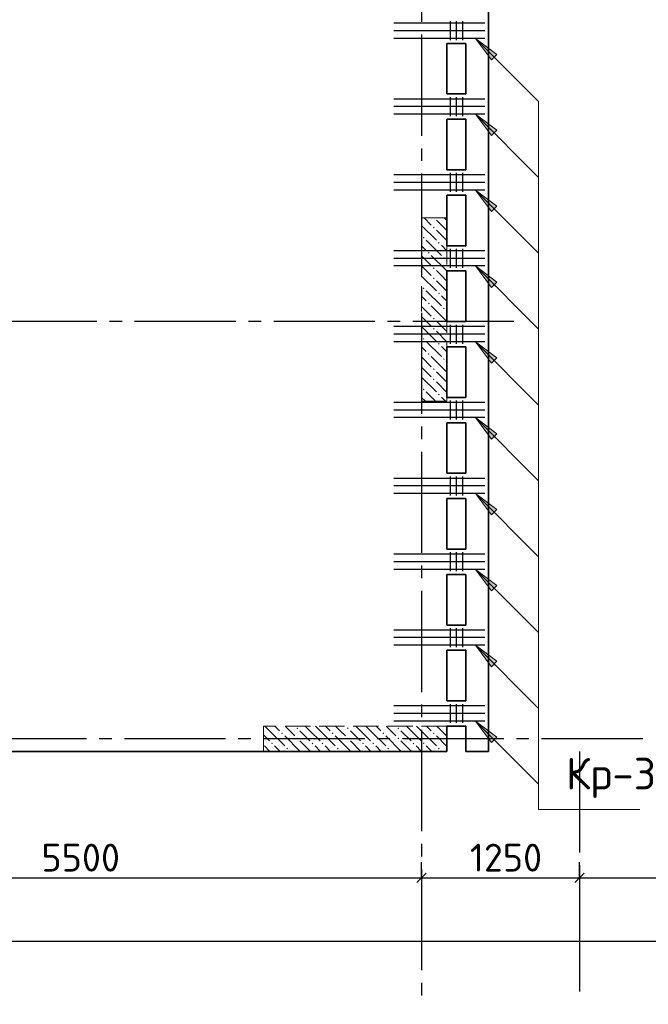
# Model space of a CAD drawing. Header units: millimetres. Extents: x 40580 to 1930067, y -240640 to 81020.
# Tile 318 of 656: x 976635 to 981609, y -224462 to -216674. Entities that reach past the tile are written whole.
import ezdxf

# ---------------------------------------------------------------- set-up
doc = ezdxf.new("R2010")
doc.units = ezdxf.units.MM
for name, pattern in [('______2', [270, 200, -70]), ('______5', [1100, 800, -100, 100, -100]), ('CENTER', [2, 1.25, -0.25, 0.25, -0.25])]:
    doc.linetypes.add(name, pattern=pattern)
for name, color, linetype, lineweight in [('S1 Стержни арматуры фон', 7, 'Continuous', 25), ('Standard', 7, 'Continuous', 25), ('ЖБ Перекрытие верхний уровень', 7, 'Continuous', 35), ('ОСИ', 7, 'CENTER', 15), ('Позиционная метка номер позиции', 7, 'Continuous', 13), ('Поперечное армирование AW фон', 7, 'Continuous', 25)]:
    doc.layers.add(name, color=color, linetype=linetype, lineweight=lineweight)
doc.layers.add('ЖБ Пилон', color=7, linetype='______2', lineweight=13, true_color=0xa0a0a0)
doc.styles.add('ISOCPEUR', font='isocpeur.ttf')

msp = doc.modelspace()

# ---------------------------------------------------------------- hatches: boundary and pattern name
at = {"layer": 'ЖБ Пилон', "linetype": 'Continuous', "lineweight": -3, "transparency": 33554687}
for points in [[(979914.8, -218241.7), (979911.4, -218245), (979908.1, -218241.7)], [(979904.9, -218318.6), (979911.4, -218312), (979917.9, -218318.6), (979911.4, -218325)], [(979824.9, -218398.6), (979831.4, -218392), (979837.9, -218398.6), (979831.4, -218405.1)], [(979944.9, -218438.5), (979951.4, -218432.1), (979957.9, -218438.5), (979951.4, -218445)], [(979864.9, -218518.6), (979871.4, -218512), (979877.9, -218518.6), (979871.4, -218525)], [(979984.9, -218558.5), (979991.4, -218552), (979997.9, -218558.5), (979991.4, -218565.1)], [(979904.9, -218638.5), (979911.4, -218632.1), (979917.9, -218638.5), (979911.4, -218645)], [(979904.9, -218718.6), (979911.4, -218712), (979917.9, -218718.6), (979911.4, -218725)], [(979824.9, -218798.6), (979831.4, -218792), (979837.9, -218798.6), (979831.4, -218805.1)], [(979944.9, -218838.5), (979951.4, -218832.1), (979957.9, -218838.5), (979951.4, -218845)], [(979864.9, -218918.6), (979871.4, -218912), (979877.9, -218918.6), (979871.4, -218925)], [(979984.9, -218958.5), (979991.4, -218952), (979997.9, -218958.5), (979991.4, -218965.1)], [(979904.9, -219038.5), (979911.4, -219032.1), (979917.9, -219038.5), (979911.4, -219045)], [(979904.9, -219118.6), (979911.4, -219112), (979917.9, -219118.6), (979911.4, -219125)], [(979824.9, -219198.6), (979831.4, -219192), (979837.9, -219198.6), (979831.4, -219205.1)], [(979944.9, -219238.5), (979951.4, -219232.1), (979957.9, -219238.5), (979951.4, -219245)], [(979864.9, -219318.6), (979871.4, -219312), (979877.9, -219318.6), (979871.4, -219325)], [(979984.9, -219358.5), (979991.4, -219352), (979997.9, -219358.5), (979991.4, -219365.1)], [(979904.9, -219438.5), (979911.4, -219432.1), (979917.9, -219438.5), (979911.4, -219445)], [(979904.9, -219518.6), (979911.4, -219512), (979917.9, -219518.6), (979911.4, -219525)], [(979824.9, -219598.6), (979831.4, -219592), (979837.9, -219598.6), (979831.4, -219605.1)], [(979944.9, -219638.5), (979951.4, -219632.1), (979957.9, -219638.5), (979951.4, -219645)], [(978704.9, -222318.6), (978711.4, -222312.1), (978717.9, -222318.6), (978711.4, -222325)], [(978824.9, -222278.6), (978831.4, -222272), (978837.9, -222278.6), (978831.4, -222285.1)], [(979104.9, -222318.6), (979111.4, -222312.1), (979117.9, -222318.6), (979111.4, -222325)], [(979224.9, -222278.6), (979231.4, -222272), (979237.9, -222278.6), (979231.4, -222285.1)], [(979504.9, -222318.6), (979511.4, -222312.1), (979517.9, -222318.6), (979511.4, -222325)], [(979624.9, -222278.6), (979631.4, -222272), (979637.9, -222278.6), (979631.4, -222285.1)], [(979904.9, -222318.6), (979911.4, -222312.1), (979917.9, -222318.6), (979911.4, -222325)], [(978624.9, -222398.6), (978631.4, -222392), (978637.9, -222398.6), (978631.4, -222405.1)], [(978824.9, -222358.5), (978831.4, -222352), (978837.9, -222358.5), (978831.4, -222365.1)], [(978944.9, -222398.6), (978951.4, -222392), (978957.9, -222398.6), (978951.4, -222405.1)], [(979024.9, -222398.6), (979031.4, -222392), (979037.9, -222398.6), (979031.4, -222405.1)], [(979224.9, -222358.5), (979231.4, -222352), (979237.9, -222358.5), (979231.4, -222365.1)], [(979344.9, -222398.6), (979351.4, -222392), (979357.9, -222398.6), (979351.4, -222405.1)], [(979424.9, -222398.6), (979431.4, -222392), (979437.9, -222398.6), (979431.4, -222405.1)], [(979624.9, -222358.5), (979631.4, -222352), (979637.9, -222358.5), (979631.4, -222365.1)], [(979744.9, -222398.6), (979751.4, -222392), (979757.9, -222398.6), (979751.4, -222405.1)], [(979824.9, -222398.6), (979831.4, -222392), (979837.9, -222398.6), (979831.4, -222405.1)], [(978744.9, -222438.5), (978751.4, -222432.1), (978757.9, -222438.5), (978751.4, -222445)], [(979144.9, -222438.5), (979151.4, -222432.1), (979157.9, -222438.5), (979151.4, -222445)], [(979544.9, -222438.5), (979551.4, -222432.1), (979557.9, -222438.5), (979551.4, -222445)], [(979944.9, -222438.5), (979951.4, -222432.1), (979957.9, -222438.5), (979951.4, -222445)]]:
    msp.add_hatch(color=7, dxfattribs=at).paths.add_polyline_path(points, flags=16)
at = {"layer": 'Позиционная метка номер позиции', "linetype": 'Continuous', "lineweight": 13, "transparency": 33554687}
for points in [[(980367.7, -216991.4), (980240.4, -216821.7), (980410.1, -216949)], [(980367.7, -216991.4), (980240.4, -216821.7), (980410.1, -216949)], [(980367.7, -217591.4), (980240.4, -217421.7), (980410.1, -217549)], [(980367.7, -218191.4), (980240.4, -218021.7), (980410.1, -218149)], [(980367.7, -218791.4), (980240.4, -218621.7), (980410.1, -218749)], [(980367.7, -219391.4), (980240.4, -219221.7), (980410.1, -219349)], [(980367.7, -219991.4), (980240.4, -219821.7), (980410.1, -219949)], [(980367.7, -220591.4), (980240.4, -220421.7), (980410.1, -220549)], [(980367.7, -221191.4), (980240.4, -221021.7), (980410.1, -221149)], [(980367.7, -221791.4), (980240.4, -221621.7), (980410.1, -221749)], [(980367.7, -222391.4), (980240.4, -222221.7), (980410.1, -222349)]]:
    msp.add_hatch(color=7, dxfattribs=at).paths.add_polyline_path(points, flags=16)

# ---------------------------------------------------------------- linework, layer by layer
at = {"layer": 'S1 Стержни арматуры фон', "color": 7, "linetype": 'Continuous', "lineweight": -3, "transparency": 33554687}
for p, q in [((980314.5, -216701.7), (979594.5, -216701.7)), ((980314.5, -216761.7), (979594.5, -216761.7)), ((980314.5, -216821.7), (979594.5, -216821.7)), ((980314.5, -217301.7), (979594.5, -217301.7)), ((980314.5, -217361.7), (979594.5, -217361.7)), ((980314.5, -217421.7), (979594.5, -217421.7)), ((980314.5, -217901.7), (979594.5, -217901.7)), ((980314.5, -217961.7), (979594.5, -217961.7)), ((980314.5, -218021.7), (979594.5, -218021.7)), ((980314.5, -218501.7), (979594.5, -218501.7)), ((980314.5, -218561.7), (979594.5, -218561.7)), ((980314.5, -218621.7), (979594.5, -218621.7)), ((980314.5, -219101.7), (979594.5, -219101.7)), ((980314.5, -219161.7), (979594.5, -219161.7)), ((980314.5, -219221.7), (979594.5, -219221.7)), ((980314.5, -219701.7), (979594.5, -219701.7)), ((980314.5, -219761.7), (979594.5, -219761.7)), ((980314.5, -219821.7), (979594.5, -219821.7)), ((980314.5, -220301.7), (979594.5, -220301.7)), ((980314.5, -220361.7), (979594.5, -220361.7)), ((980314.5, -220421.7), (979594.5, -220421.7)), ((980314.5, -220901.7), (979594.5, -220901.7)), ((980314.5, -220961.7), (979594.5, -220961.7)), ((980314.5, -221021.7), (979594.5, -221021.7)), ((980314.5, -221501.7), (979594.5, -221501.7)), ((980314.5, -221561.7), (979594.5, -221561.7)), ((980314.5, -221621.7), (979594.5, -221621.7)), ((980314.5, -222101.7), (979594.5, -222101.7)), ((980314.5, -222161.7), (979594.5, -222161.7)), ((980314.5, -222221.7), (979594.5, -222221.7))]:
    msp.add_line(p, q, dxfattribs=at)
at = {"layer": 'Standard', "color": 251, "linetype": 'Continuous', "lineweight": -3, "true_color": 0x656565, "transparency": 33554687}
for p, q in [((979814.5, -223461.7), (979814.5, -223336.7)), ((981064.5, -223461.7), (981064.5, -223336.7)), ((979814.5, -223461.7), (979814.5, -223586.7)), ((979814.5, -223461.7), (979814.5, -223461.7)), ((981064.5, -223461.7), (981064.5, -223586.7)), ((981064.5, -223461.7), (981064.5, -223461.7))]:
    msp.add_line(p, q, dxfattribs=at)
at = {"layer": 'Standard', "color": 7, "linetype": 'Continuous', "lineweight": -3, "transparency": 33554687}
for p, q in [((974314.5, -223461.7), (979814.5, -223461.7)), ((979814.5, -223461.7), (981064.5, -223461.7)), ((981064.5, -223461.7), (984364.5, -223461.7)), ((965914.5, -223961.7), (984364.5, -223961.7))]:
    msp.add_line(p, q, dxfattribs=at)
at = {"layer": 'Standard', "color": 7, "linetype": 'Continuous', "lineweight": 25, "transparency": 33554687}
for p, q in [((979777, -223499.2), (979852, -223424.2)), ((981027, -223499.2), (981102, -223424.2))]:
    msp.add_line(p, q, dxfattribs=at)
at = {"layer": 'ЖБ Перекрытие верхний уровень', "transparency": 33554687}
for p, q in [((980344.5, -222461.7), (980344.5, -216181.7)), ((980014.5, -216861.7), (980164.5, -216861.7)), ((980014.5, -217261.7), (980014.5, -216861.7)), ((980164.5, -216861.7), (980164.5, -217261.7)), ((980164.5, -217261.7), (980014.5, -217261.7)), ((980014.5, -217861.7), (980014.5, -217461.7)), ((980014.5, -217461.7), (980164.5, -217461.7)), ((980164.5, -217461.7), (980164.5, -217861.7)), ((980164.5, -217861.7), (980014.5, -217861.7)), ((980014.5, -218061.7), (980164.5, -218061.7)), ((980014.5, -218461.7), (980014.5, -218061.7)), ((980164.5, -218061.7), (980164.5, -218461.7)), ((980164.5, -218461.7), (980014.5, -218461.7)), ((980014.5, -219061.7), (980014.5, -218661.7)), ((980014.5, -218661.7), (980164.5, -218661.7)), ((980164.5, -218661.7), (980164.5, -219061.7)), ((980164.5, -219061.7), (980014.5, -219061.7)), ((980014.5, -219661.7), (980014.5, -219261.7)), ((980014.5, -219261.7), (980164.5, -219261.7)), ((980164.5, -219261.7), (980164.5, -219661.7)), ((980164.5, -219661.7), (980014.5, -219661.7)), ((980014.5, -219861.7), (980164.5, -219861.7)), ((980014.5, -220261.7), (980014.5, -219861.7)), ((980164.5, -219861.7), (980164.5, -220261.7)), ((980164.5, -220261.7), (980014.5, -220261.7)), ((980014.5, -220861.7), (980014.5, -220461.7)), ((980014.5, -220461.7), (980164.5, -220461.7)), ((980164.5, -220461.7), (980164.5, -220861.7)), ((980164.5, -220861.7), (980014.5, -220861.7)), ((980014.5, -221061.7), (980164.5, -221061.7)), ((980014.5, -221461.7), (980014.5, -221061.7)), ((980164.5, -221061.7), (980164.5, -221461.7)), ((980164.5, -221461.7), (980014.5, -221461.7)), ((980014.5, -222061.7), (980014.5, -221661.7)), ((980014.5, -221661.7), (980164.5, -221661.7)), ((980164.5, -221661.7), (980164.5, -222061.7)), ((980164.5, -222061.7), (980014.5, -222061.7)), ((980014.5, -222461.7), (980014.5, -222261.7)), ((980014.5, -222261.7), (980164.5, -222261.7)), ((980164.5, -222261.7), (980164.5, -222461.7)), ((965384.5, -222461.7), (980014.5, -222461.7)), ((980164.5, -222461.7), (980344.5, -222461.7))]:
    msp.add_line(p, q, dxfattribs=at)
at = {"layer": 'ЖБ Пилон', "color": 253, "linetype": '______2', "lineweight": 13, "true_color": 0xa0a0a0, "transparency": 33554687}
for p, q in [((980014.5, -218241.7), (979814.5, -218241.7)), ((979814.5, -218241.7), (979814.5, -219691.7)), ((980014.5, -219691.7), (980014.5, -218241.7)), ((979814.5, -219691.7), (980014.5, -219691.7)), ((980014.5, -222261.7), (978564.5, -222261.7)), ((978564.5, -222261.7), (978564.5, -222461.7)), ((980014.5, -222461.7), (980014.5, -222261.7)), ((978564.5, -222461.7), (980014.5, -222461.7))]:
    msp.add_line(p, q, dxfattribs=at)
at = {"layer": 'ЖБ Пилон', "color": 9, "linetype": 'Continuous', "lineweight": -3, "true_color": 0xc7c7c7, "transparency": 33554687}
for p, q in [((979834.6, -218241.7), (979891.4, -218298.6)), ((979971.4, -218298.6), (979931.4, -218258.5)), ((979994.6, -218241.7), (980011.4, -218258.5)), ((979814.5, -218301.6), (979931.4, -218418.6)), ((979931.4, -218338.5), (980014.5, -218421.6)), ((980011.4, -218338.5), (979971.4, -218298.6)), ((979851.4, -218418.6), (979971.4, -218538.5)), ((979851.4, -218498.6), (979814.5, -218461.6)), ((979971.4, -218458.5), (980014.5, -218501.6)), ((979814.5, -218541.6), (979891.4, -218618.6)), ((979891.4, -218538.5), (980011.4, -218658.5)), ((980014.5, -218581.6), (980011.4, -218578.5)), ((979814.5, -218621.6), (979891.4, -218698.6)), ((979971.4, -218698.6), (979931.4, -218658.5)), ((979814.5, -218701.6), (979931.4, -218818.6)), ((979931.4, -218738.5), (980014.5, -218821.6)), ((980011.4, -218738.5), (979971.4, -218698.6)), ((979851.4, -218818.6), (979971.4, -218938.5)), ((979851.4, -218898.6), (979814.5, -218861.6)), ((979971.4, -218858.5), (980014.5, -218901.6)), ((979814.5, -218941.6), (979891.4, -219018.6)), ((979891.4, -218938.5), (980011.4, -219058.5)), ((980014.5, -218981.6), (980011.4, -218978.5)), ((979814.5, -219021.6), (979891.4, -219098.6)), ((979971.4, -219098.6), (979931.4, -219058.5)), ((979814.5, -219101.6), (979931.4, -219218.6)), ((979931.4, -219138.5), (980014.5, -219221.6)), ((980011.4, -219138.5), (979971.4, -219098.6)), ((979851.4, -219298.6), (979814.5, -219261.6)), ((979851.4, -219218.6), (979971.4, -219338.5)), ((979971.4, -219258.5), (980014.5, -219301.6)), ((979814.5, -219341.6), (979891.4, -219418.6)), ((979891.4, -219338.5), (980011.4, -219458.5)), ((979814.5, -219421.6), (979891.4, -219498.6)), ((980014.5, -219381.6), (980011.4, -219378.5)), ((979814.5, -219501.6), (979931.4, -219618.6)), ((979971.4, -219498.6), (979931.4, -219458.5)), ((980011.4, -219538.5), (979971.4, -219498.6)), ((979931.4, -219538.5), (980014.5, -219621.6)), ((979844.6, -219691.7), (979814.5, -219661.6)), ((979851.4, -219618.6), (979924.6, -219691.7)), ((979971.4, -219658.5), (980004.6, -219691.7)), ((978564.5, -222331.6), (978611.4, -222378.6)), ((978574.6, -222261.7), (978611.4, -222298.6)), ((978611.4, -222298.6), (978731.4, -222418.6)), ((978654.6, -222261.7), (978691.4, -222298.6)), ((978771.4, -222298.6), (978734.6, -222261.7)), ((978811.4, -222338.5), (978771.4, -222298.6)), ((978851.4, -222298.6), (978931.4, -222378.6)), ((978931.4, -222298.6), (978894.6, -222261.7)), ((978931.4, -222298.6), (979011.4, -222378.6)), ((978974.6, -222261.7), (979011.4, -222298.6)), ((979011.4, -222298.6), (979131.4, -222418.6)), ((979054.6, -222261.7), (979091.4, -222298.6)), ((979171.4, -222298.6), (979134.6, -222261.7)), ((979211.4, -222338.5), (979171.4, -222298.6)), ((979251.4, -222298.6), (979331.4, -222378.6)), ((979331.4, -222298.6), (979294.6, -222261.7)), ((979331.4, -222298.6), (979411.4, -222378.6)), ((979374.6, -222261.7), (979411.4, -222298.6)), ((979411.4, -222298.6), (979531.4, -222418.6)), ((979454.6, -222261.7), (979491.4, -222298.6)), ((979571.4, -222298.6), (979534.6, -222261.7)), ((979611.4, -222338.5), (979571.4, -222298.6)), ((979651.4, -222298.6), (979731.4, -222378.6)), ((979731.4, -222298.6), (979694.6, -222261.7)), ((979731.4, -222298.6), (979811.4, -222378.6)), ((979774.6, -222261.7), (979811.4, -222298.6)), ((979811.4, -222298.6), (979931.4, -222418.6)), ((979854.6, -222261.7), (979891.4, -222298.6)), ((979971.4, -222298.6), (979934.6, -222261.7)), ((980011.4, -222338.5), (979971.4, -222298.6)), ((978731.4, -222338.5), (978851.4, -222458.5)), ((978851.4, -222378.6), (978934.6, -222461.7)), ((979131.4, -222338.5), (979251.4, -222458.5)), ((979251.4, -222378.6), (979334.6, -222461.7)), ((979531.4, -222338.5), (979651.4, -222458.5)), ((979651.4, -222378.6), (979734.6, -222461.7)), ((979931.4, -222338.5), (980014.5, -222421.6)), ((978611.4, -222458.5), (978571.4, -222418.6)), ((978614.6, -222461.7), (978611.4, -222458.5)), ((978651.4, -222418.6), (978694.6, -222461.7)), ((978771.4, -222458.5), (978774.6, -222461.7)), ((979011.4, -222458.5), (978971.4, -222418.6)), ((979014.6, -222461.7), (979011.4, -222458.5)), ((979051.4, -222418.6), (979094.6, -222461.7)), ((979171.4, -222458.5), (979174.6, -222461.7)), ((979411.4, -222458.5), (979371.4, -222418.6)), ((979414.6, -222461.7), (979411.4, -222458.5)), ((979451.4, -222418.6), (979494.6, -222461.7)), ((979571.4, -222458.5), (979574.6, -222461.7)), ((979811.4, -222458.5), (979771.4, -222418.6)), ((979814.6, -222461.7), (979811.4, -222458.5)), ((979851.4, -222418.6), (979894.6, -222461.7)), ((979971.4, -222458.5), (979974.6, -222461.7))]:
    msp.add_line(p, q, dxfattribs=at)
at = {"layer": 'ОСИ', "color": 8, "linetype": '______5', "lineweight": -3, "transparency": 33554687}
for p, q in [((979814.5, -200291.7), (979814.5, -224461.7)), ((980544.5, -219061.7), (962590.5, -219061.7)), ((981564.5, -222361.7), (962590.5, -222361.7)), ((981064.5, -222461.7), (981064.5, -224461.7))]:
    msp.add_line(p, q, dxfattribs=at)
at = {"layer": 'Позиционная метка номер позиции', "color": 7, "linetype": 'Continuous', "lineweight": 13, "transparency": 33554687}
for p, q in [((980240.4, -216821.7), (980740.4, -217321.7)), ((980240.4, -216821.7), (980240.4, -216821.7)), ((980240.4, -216821.7), (980240.4, -216821.7)), ((980240.4, -216821.7), (980240.4, -216821.7)), ((980240.4, -216821.7), (980410.1, -216949)), ((980367.7, -216991.4), (980240.4, -216821.7)), ((980240.4, -216821.7), (980240.4, -216821.7)), ((980240.4, -216821.7), (980240.4, -216821.7)), ((980240.4, -216821.7), (980240.4, -216821.7)), ((980240.4, -216821.7), (980410.1, -216949)), ((980367.7, -216991.4), (980240.4, -216821.7)), ((980410.1, -216949), (980367.7, -216991.4)), ((980410.1, -216949), (980367.7, -216991.4)), ((980388.9, -216970.2), (980399.5, -216980.8)), ((980388.9, -216970.2), (980399.5, -216980.8)), ((980240.4, -217421.7), (980740.4, -217921.7)), ((980240.4, -217421.7), (980240.4, -217421.7)), ((980240.4, -217421.7), (980240.4, -217421.7)), ((980240.4, -217421.7), (980240.4, -217421.7)), ((980240.4, -217421.7), (980410.1, -217549)), ((980367.7, -217591.4), (980240.4, -217421.7)), ((980410.1, -217549), (980367.7, -217591.4)), ((980388.9, -217570.2), (980399.5, -217580.8)), ((980240.4, -218021.7), (980740.4, -218521.7)), ((980240.4, -218021.7), (980240.4, -218021.7)), ((980240.4, -218021.7), (980240.4, -218021.7)), ((980240.4, -218021.7), (980240.4, -218021.7)), ((980240.4, -218021.7), (980410.1, -218149)), ((980367.7, -218191.4), (980240.4, -218021.7)), ((980410.1, -218149), (980367.7, -218191.4)), ((980388.9, -218170.2), (980399.5, -218180.8)), ((980240.4, -218621.7), (980740.4, -219121.7)), ((980240.4, -218621.7), (980240.4, -218621.7)), ((980240.4, -218621.7), (980240.4, -218621.7)), ((980240.4, -218621.7), (980240.4, -218621.7)), ((980240.4, -218621.7), (980410.1, -218749)), ((980367.7, -218791.4), (980240.4, -218621.7)), ((980410.1, -218749), (980367.7, -218791.4)), ((980388.9, -218770.2), (980399.5, -218780.8)), ((980240.4, -219221.7), (980740.4, -219721.7)), ((980240.4, -219221.7), (980240.4, -219221.7)), ((980240.4, -219221.7), (980240.4, -219221.7)), ((980240.4, -219221.7), (980240.4, -219221.7)), ((980240.4, -219221.7), (980410.1, -219349)), ((980367.7, -219391.4), (980240.4, -219221.7)), ((980410.1, -219349), (980367.7, -219391.4)), ((980388.9, -219370.2), (980399.5, -219380.8)), ((980240.4, -219821.7), (980740.4, -220321.7)), ((980240.4, -219821.7), (980240.4, -219821.7)), ((980240.4, -219821.7), (980240.4, -219821.7)), ((980240.4, -219821.7), (980240.4, -219821.7)), ((980240.4, -219821.7), (980410.1, -219949)), ((980367.7, -219991.4), (980240.4, -219821.7)), ((980410.1, -219949), (980367.7, -219991.4)), ((980388.9, -219970.2), (980399.5, -219980.8)), ((980240.4, -220421.7), (980740.4, -220921.7)), ((980240.4, -220421.7), (980240.4, -220421.7)), ((980240.4, -220421.7), (980240.4, -220421.7)), ((980240.4, -220421.7), (980240.4, -220421.7)), ((980240.4, -220421.7), (980410.1, -220549)), ((980367.7, -220591.4), (980240.4, -220421.7)), ((980410.1, -220549), (980367.7, -220591.4)), ((980388.9, -220570.2), (980399.5, -220580.8)), ((980240.4, -221021.7), (980740.4, -221521.7)), ((980240.4, -221021.7), (980240.4, -221021.7)), ((980240.4, -221021.7), (980240.4, -221021.7)), ((980240.4, -221021.7), (980240.4, -221021.7)), ((980240.4, -221021.7), (980410.1, -221149)), ((980367.7, -221191.4), (980240.4, -221021.7)), ((980410.1, -221149), (980367.7, -221191.4)), ((980388.9, -221170.2), (980399.5, -221180.8)), ((980240.4, -221621.7), (980740.4, -222121.7)), ((980240.4, -221621.7), (980240.4, -221621.7)), ((980240.4, -221621.7), (980240.4, -221621.7)), ((980240.4, -221621.7), (980240.4, -221621.7)), ((980240.4, -221621.7), (980410.1, -221749)), ((980367.7, -221791.4), (980240.4, -221621.7)), ((980410.1, -221749), (980367.7, -221791.4)), ((980388.9, -221770.2), (980399.5, -221780.8)), ((980240.4, -222221.7), (980740.4, -222721.7)), ((980240.4, -222221.7), (980240.4, -222221.7)), ((980240.4, -222221.7), (980240.4, -222221.7)), ((980240.4, -222221.7), (980240.4, -222221.7)), ((980240.4, -222221.7), (980410.1, -222349)), ((980367.7, -222391.4), (980240.4, -222221.7)), ((980410.1, -222349), (980367.7, -222391.4)), ((980388.9, -222370.2), (980399.5, -222380.8))]:
    msp.add_line(p, q, dxfattribs=at)
msp.add_lwpolyline([(980240.4, -216821.7), (980740.4, -217321.7), (980740.4, -222921.7), (981540.4, -222921.7)], dxfattribs=at)
at = {"layer": 'Поперечное армирование AW фон', "color": 7, "linetype": 'Continuous', "lineweight": -3, "transparency": 33554687}
for p, q in [((980039.5, -216686.7), (980039.5, -216836.7)), ((980089.5, -216686.7), (980089.5, -216836.7)), ((980139.5, -216686.7), (980139.5, -216836.7)), ((980039.5, -217286.7), (980039.5, -217436.7)), ((980089.5, -217286.7), (980089.5, -217436.7)), ((980139.5, -217286.7), (980139.5, -217436.7)), ((980039.5, -217886.7), (980039.5, -218036.7)), ((980089.5, -217886.7), (980089.5, -218036.7)), ((980139.5, -217886.7), (980139.5, -218036.7)), ((980039.5, -218486.7), (980039.5, -218636.7)), ((980089.5, -218486.7), (980089.5, -218636.7)), ((980139.5, -218486.7), (980139.5, -218636.7)), ((980039.5, -219086.7), (980039.5, -219236.7)), ((980089.5, -219086.7), (980089.5, -219236.7)), ((980139.5, -219086.7), (980139.5, -219236.7)), ((980039.5, -219686.7), (980039.5, -219836.7)), ((980089.5, -219686.7), (980089.5, -219836.7)), ((980139.5, -219686.7), (980139.5, -219836.7)), ((980039.5, -220286.7), (980039.5, -220436.7)), ((980089.5, -220286.7), (980089.5, -220436.7)), ((980139.5, -220286.7), (980139.5, -220436.7)), ((980039.5, -220886.7), (980039.5, -221036.7)), ((980089.5, -220886.7), (980089.5, -221036.7)), ((980139.5, -220886.7), (980139.5, -221036.7)), ((980039.5, -221486.7), (980039.5, -221636.7)), ((980089.5, -221486.7), (980089.5, -221636.7)), ((980139.5, -221486.7), (980139.5, -221636.7)), ((980039.5, -222086.7), (980039.5, -222236.7)), ((980089.5, -222086.7), (980089.5, -222236.7)), ((980139.5, -222086.7), (980139.5, -222236.7))]:
    msp.add_line(p, q, dxfattribs=at)

# ---------------------------------------------------------------- texts
at = {"layer": 'Standard', "color": 7, "linetype": 'Continuous', "lineweight": 25, "transparency": 33554687, "attachment_point": 7, "style": 'ISOCPEUR'}
for s, insert, char_height, width in [('Кр-3', (980957.1, -222830), 250, 711.249), ('5500', (976806.5, -223411.7), 220, 641.476), ('1250', (980197.1, -223411.7), 220, 610.165)]:
    msp.add_mtext(s, dxfattribs=dict(at, insert=insert, char_height=char_height, width=width))

doc.saveas('drawing.dxf')
